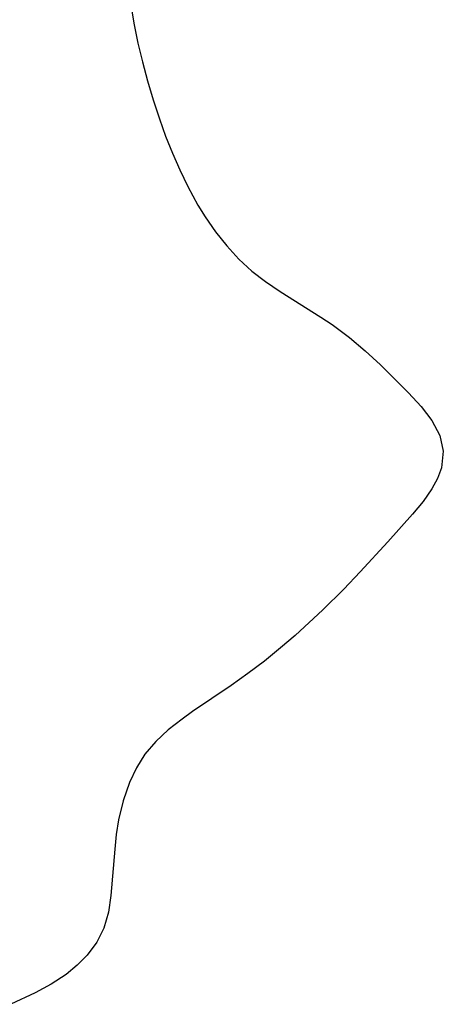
# Model space of a CAD drawing. Header units: metres. Extents: x 1073367 to 1082519, y 1569854 to 1574957.
# Tile 821 of 1056: x 1081654 to 1081688, y 1571938 to 1572019. Entities that reach past the tile are written whole.
import ezdxf

# ---------------------------------------------------------------- set-up
doc = ezdxf.new("R2010")
doc.units = ezdxf.units.M
doc.layers.add('CGG_CurvaNivelLidar_v1', color=253, linetype='Continuous', lineweight=30)

msp = doc.modelspace()

# ---------------------------------------------------------------- linework, layer by layer
at = {"layer": 'CGG_CurvaNivelLidar_v1'}
for p, q in [((1081662.8272, 1572019.8351, 76.5), (1081663.0867, 1572018.2332, 76.5)), ((1081663.0867, 1572018.2332, 76.5), (1081663.4003, 1572016.7322, 76.5)), ((1081663.4003, 1572016.7322, 76.5), (1081663.7626, 1572015.2099, 76.5)), ((1081663.7626, 1572015.2099, 76.5), (1081664.1774, 1572013.6488, 76.5)), ((1081664.1774, 1572013.6488, 76.5), (1081664.6376, 1572012.0927, 76.5)), ((1081664.6376, 1572012.0927, 76.5), (1081665.1512, 1572010.5313, 76.5)), ((1081665.1512, 1572010.5313, 76.5), (1081665.6655, 1572009.1217, 76.5)), ((1081665.6655, 1572009.1217, 76.5), (1081666.2248, 1572007.7256, 76.5)), ((1081666.2248, 1572007.7256, 76.5), (1081666.8287, 1572006.35, 76.5)), ((1081666.8287, 1572006.35, 76.5), (1081667.4799, 1572005.0028, 76.5)), ((1081667.4799, 1572005.0028, 76.5), (1081668.3106, 1572003.4766, 76.5)), ((1081668.3106, 1572003.4766, 76.5), (1081668.909, 1572002.5046, 76.5)), ((1081668.909, 1572002.5046, 76.5), (1081669.7536, 1572001.2845, 76.5)), ((1081669.7536, 1572001.2845, 76.5), (1081670.6679, 1572000.1319, 76.5)), ((1081670.6679, 1572000.1319, 76.5), (1081671.6548, 1571999.0577, 76.5)), ((1081671.6548, 1571999.0577, 76.5), (1081672.7209, 1571998.0766, 76.5)), ((1081672.7209, 1571998.0766, 76.5), (1081673.8479, 1571997.2112, 76.5)), ((1081673.8479, 1571997.2112, 76.5), (1081675.0322, 1571996.4142, 76.5)), ((1081675.0322, 1571996.4142, 76.5), (1081678.3725, 1571994.3067, 76.5)), ((1081678.3725, 1571994.3067, 76.5), (1081679.2931, 1571993.6903, 76.5)), ((1081679.2931, 1571993.6903, 76.5), (1081680.7076, 1571992.6372, 76.5)), ((1081680.7076, 1571992.6372, 76.5), (1081682.0045, 1571991.5355, 76.5)), ((1081682.0045, 1571991.5355, 76.5), (1081683.2361, 1571990.39, 76.5)), ((1081683.2361, 1571990.39, 76.5), (1081685.5436, 1571988.1023, 76.5)), ((1081685.5436, 1571988.1023, 76.5), (1081686.5733, 1571986.9762, 76.5)), ((1081686.5733, 1571986.9762, 76.5), (1081687.4411, 1571985.8394, 76.5)), ((1081687.4411, 1571985.8394, 76.5), (1081688.0909, 1571984.6217, 76.5)), ((1081688.0909, 1571984.6217, 76.5), (1081688.3867, 1571983.3248, 76.5)), ((1081688.3867, 1571983.3248, 76.5), (1081688.2302, 1571981.9633, 76.5)), ((1081688.2302, 1571981.9633, 76.5), (1081687.9113, 1571981.1016, 76.5)), ((1081687.9113, 1571981.1016, 76.5), (1081687.4521, 1571980.2498, 76.5)), ((1081687.4521, 1571980.2498, 76.5), (1081686.726, 1571979.2083, 76.5)), ((1081686.726, 1571979.2083, 76.5), (1081685.8734, 1571978.1683, 76.5)), ((1081685.8734, 1571978.1683, 76.5), (1081683.8606, 1571975.9151, 76.5)), ((1081683.8606, 1571975.9151, 76.5), (1081681.595, 1571973.4514, 76.5)), ((1081681.595, 1571973.4514, 76.5), (1081680.2567, 1571972.0453, 76.5)), ((1081680.2567, 1571972.0453, 76.5), (1081678.5386, 1571970.3317, 76.5)), ((1081678.5386, 1571970.3317, 76.5), (1081676.2534, 1571968.2301, 76.5)), ((1081676.2534, 1571968.2301, 76.5), (1081675.0763, 1571967.2256, 76.5)), ((1081675.0763, 1571967.2256, 76.5), (1081673.7472, 1571966.1557, 76.5)), ((1081673.7472, 1571966.1557, 76.5), (1081672.3989, 1571965.134, 76.5)), ((1081672.3989, 1571965.134, 76.5), (1081671.038, 1571964.1641, 76.5)), ((1081671.038, 1571964.1641, 76.5), (1081667.8668, 1571962.0228, 76.5)), ((1081667.8668, 1571962.0228, 76.5), (1081667.0062, 1571961.3997, 76.5)), ((1081667.0062, 1571961.3997, 76.5), (1081665.8775, 1571960.5115, 76.5)), ((1081665.8775, 1571960.5115, 76.5), (1081664.8506, 1571959.5671, 76.5)), ((1081664.8506, 1571959.5671, 76.5), (1081663.9654, 1571958.5334, 76.5)), ((1081663.9654, 1571958.5334, 76.5), (1081663.269, 1571957.4181, 76.5)), ((1081663.269, 1571957.4181, 76.5), (1081662.7081, 1571956.2136, 76.5)), ((1081662.7081, 1571956.2136, 76.5), (1081662.1813, 1571954.71, 76.5)), ((1081662.1813, 1571954.71, 76.5), (1081661.8046, 1571953.1439, 76.5)), ((1081661.8046, 1571953.1439, 76.5), (1081661.6266, 1571951.9573, 76.5)), ((1081661.6266, 1571951.9573, 76.5), (1081661.5063, 1571950.7585, 76.5)), ((1081661.5063, 1571950.7585, 76.5), (1081661.1887, 1571946.9716, 76.5)), ((1081661.1887, 1571946.9716, 76.5), (1081660.9781, 1571945.5853, 76.5)), ((1081660.9781, 1571945.5853, 76.5), (1081660.606, 1571944.2818, 76.5)), ((1081660.606, 1571944.2818, 76.5), (1081660.0271, 1571943.1298, 76.5)), ((1081660.0271, 1571943.1298, 76.5), (1081659.2441, 1571942.0732, 76.5)), ((1081659.2441, 1571942.0732, 76.5), (1081658.438, 1571941.2505, 76.5)), ((1081658.438, 1571941.2505, 76.5), (1081657.5216, 1571940.5014, 76.5)), ((1081657.5216, 1571940.5014, 76.5), (1081656.3058, 1571939.7028, 76.5)), ((1081654.9859, 1571938.9839, 76.5), (1081652.9993, 1571938.0557, 76.5)), ((1081656.3058, 1571939.7028, 76.5), (1081654.9859, 1571938.9839, 76.5))]:
    msp.add_line(p, q, dxfattribs=at)

doc.saveas('drawing.dxf')
